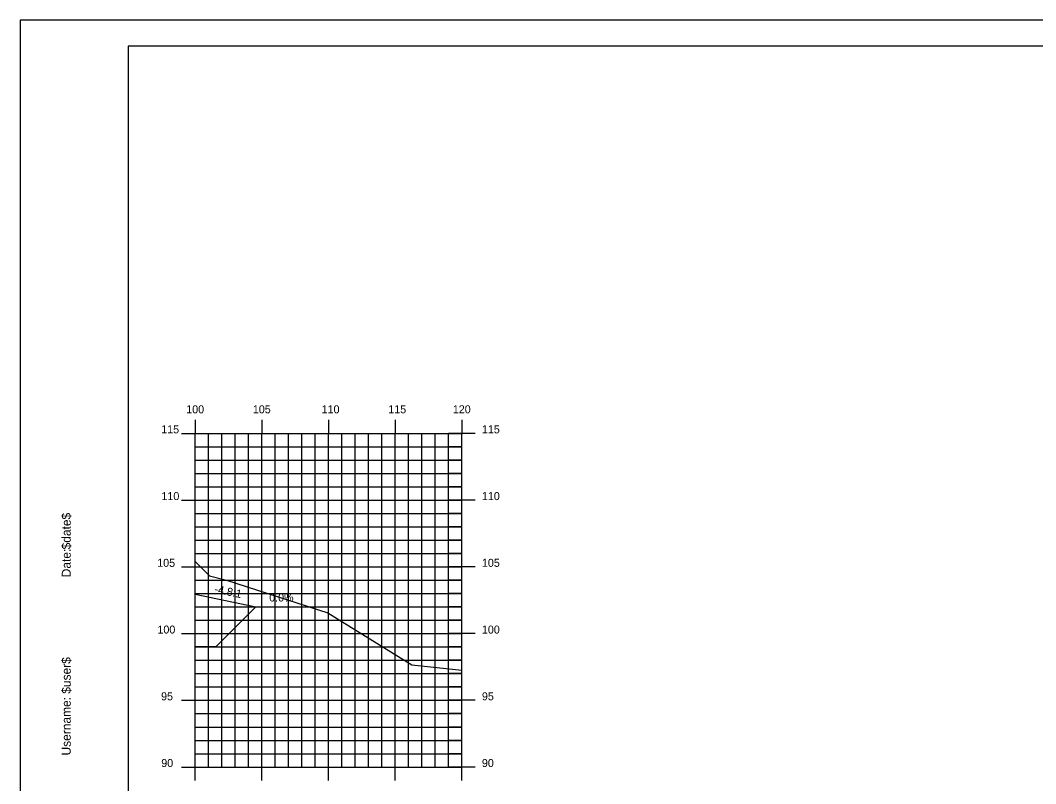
# Model space of a CAD drawing. Extents: x 850598 to 870284, y 366541 to 366651.
# Drawn here: x 858581 to 858657.1, y 366594 to 366651.2 of the extents above; entities that cross this region are included whole.
import ezdxf

# ---------------------------------------------------------------- set-up
doc = ezdxf.new("R2010")
doc.units = 0
for name, color, linetype in [('ANNOTATION', 7, 'Continuous'), ('BORDER', 7, 'Continuous'), ('D_Drainage_RipRap', 7, 'Continuous'), ('D_Roadway_Centerline', 7, 'Continuous'), ('D_Roadway_SlopeLines', 7, 'Continuous'), ('H_V ANNOTATION', 7, 'Continuous'), ('MAJOR', 7, 'Continuous'), ('MINOR', 7, 'Continuous'), ('PLOT BOUNDARY', 7, 'Continuous'), ('S_Roadway_Centerline', 7, 'Continuous')]:
    doc.layers.add(name, color=color, linetype=linetype)

msp = doc.modelspace()

# ---------------------------------------------------------------- linework, layer by layer
at = {"layer": 'BORDER'}
for p, q in [((858749.133, 366649.225), (858589.133, 366649.225)), ((858589.133, 366649.225), (858589.133, 366544.225))]:
    msp.add_line(p, q, dxfattribs=at)
at = {"layer": 'D_Drainage_RipRap'}
msp.add_lwpolyline([(858594.133, 366608.166), (858598.687, 366607.225), (858595.687, 366604.225), (858594.133, 366604.225)], close=True, dxfattribs=at)
at = {"layer": 'D_Roadway_Centerline'}
msp.add_lwpolyline([(858594.133, 366608.166), (858598.687, 366607.225), (858602.687, 366607.225)], dxfattribs=at)
at = {"layer": 'D_Roadway_SlopeLines'}
msp.add_lwpolyline([(858594.133, 366608.166), (858598.687, 366607.225)], dxfattribs=at)
at = {"layer": 'MAJOR'}
for p, q in [((858594.133, 366621.227), (858594.133, 366620.225)), ((858594.133, 366621.227), (858594.133, 366620.225)), ((858599.133, 366621.227), (858599.133, 366620.225)), ((858599.133, 366621.227), (858599.133, 366620.225)), ((858604.133, 366621.227), (858604.133, 366620.225)), ((858604.133, 366621.227), (858604.133, 366620.225)), ((858609.133, 366621.227), (858609.133, 366620.225)), ((858609.133, 366621.227), (858609.133, 366620.225)), ((858614.133, 366621.227), (858614.133, 366620.225)), ((858614.133, 366621.227), (858614.133, 366620.225)), ((858593.131, 366620.225), (858594.133, 366620.225)), ((858593.131, 366620.225), (858594.133, 366620.225)), ((858594.133, 366620.225), (858614.133, 366620.225)), ((858594.133, 366595.225), (858594.133, 366620.225)), ((858594.133, 366595.225), (858594.133, 366620.225)), ((858594.133, 366620.225), (858614.133, 366620.225)), ((858594.133, 366620.225), (858614.133, 366620.225)), ((858594.133, 366595.225), (858594.133, 366620.225)), ((858594.133, 366595.225), (858594.133, 366620.225)), ((858594.133, 366620.225), (858614.133, 366620.225)), ((858599.133, 366595.225), (858599.133, 366620.225)), ((858599.133, 366595.225), (858599.133, 366620.225)), ((858604.133, 366595.225), (858604.133, 366620.225)), ((858604.133, 366595.225), (858604.133, 366620.225)), ((858609.133, 366595.225), (858609.133, 366620.225)), ((858609.133, 366595.225), (858609.133, 366620.225)), ((858615.135, 366620.225), (858613.131, 366620.225)), ((858615.135, 366620.225), (858613.131, 366620.225)), ((858614.133, 366595.225), (858614.133, 366620.225)), ((858614.133, 366595.225), (858614.133, 366620.225)), ((858614.133, 366595.225), (858614.133, 366620.225)), ((858614.133, 366595.225), (858614.133, 366620.225)), ((858593.131, 366615.225), (858594.133, 366615.225)), ((858593.131, 366615.225), (858594.133, 366615.225)), ((858594.133, 366615.225), (858614.133, 366615.225)), ((858594.133, 366615.225), (858614.133, 366615.225)), ((858615.135, 366615.225), (858613.131, 366615.225)), ((858615.135, 366615.225), (858613.131, 366615.225)), ((858593.131, 366610.225), (858594.133, 366610.225)), ((858593.131, 366610.225), (858594.133, 366610.225)), ((858594.133, 366610.225), (858614.133, 366610.225)), ((858594.133, 366610.225), (858614.133, 366610.225)), ((858615.135, 366610.225), (858613.131, 366610.225)), ((858615.135, 366610.225), (858613.131, 366610.225)), ((858593.131, 366605.225), (858594.133, 366605.225)), ((858593.131, 366605.225), (858594.133, 366605.225)), ((858594.133, 366605.225), (858614.133, 366605.225)), ((858594.133, 366605.225), (858614.133, 366605.225)), ((858615.135, 366605.225), (858613.131, 366605.225)), ((858615.135, 366605.225), (858613.131, 366605.225)), ((858593.131, 366600.225), (858594.133, 366600.225)), ((858593.131, 366600.225), (858594.133, 366600.225)), ((858594.133, 366600.225), (858614.133, 366600.225)), ((858594.133, 366600.225), (858614.133, 366600.225)), ((858615.135, 366600.225), (858613.131, 366600.225)), ((858615.135, 366600.225), (858613.131, 366600.225)), ((858593.131, 366595.225), (858594.133, 366595.225)), ((858593.131, 366595.225), (858594.133, 366595.225)), ((858594.133, 366595.225), (858614.133, 366595.225)), ((858594.133, 366595.225), (858614.133, 366595.225)), ((858594.133, 366594.223), (858594.133, 366595.225)), ((858594.133, 366595.225), (858614.133, 366595.225)), ((858594.133, 366595.225), (858614.133, 366595.225)), ((858594.133, 366594.223), (858594.133, 366595.225)), ((858599.133, 366594.223), (858599.133, 366595.225)), ((858599.133, 366594.223), (858599.133, 366595.225)), ((858604.133, 366594.223), (858604.133, 366595.225)), ((858604.133, 366594.223), (858604.133, 366595.225)), ((858609.133, 366594.223), (858609.133, 366595.225)), ((858609.133, 366594.223), (858609.133, 366595.225)), ((858615.135, 366595.225), (858613.131, 366595.225)), ((858615.135, 366595.225), (858613.131, 366595.225)), ((858614.133, 366594.223), (858614.133, 366595.225)), ((858614.133, 366594.223), (858614.133, 366595.225))]:
    msp.add_line(p, q, dxfattribs=at)
at = {"layer": 'MINOR'}
for p, q in [((858595.133, 366595.225), (858595.133, 366620.225)), ((858595.133, 366595.225), (858595.133, 366620.225)), ((858596.133, 366595.225), (858596.133, 366620.225)), ((858596.133, 366595.225), (858596.133, 366620.225)), ((858597.133, 366595.225), (858597.133, 366620.225)), ((858597.133, 366595.225), (858597.133, 366620.225)), ((858598.133, 366595.225), (858598.133, 366620.225)), ((858598.133, 366595.225), (858598.133, 366620.225)), ((858600.133, 366595.225), (858600.133, 366620.225)), ((858600.133, 366595.225), (858600.133, 366620.225)), ((858601.133, 366595.225), (858601.133, 366620.225)), ((858601.133, 366595.225), (858601.133, 366620.225)), ((858602.133, 366595.225), (858602.133, 366620.225)), ((858602.133, 366595.225), (858602.133, 366620.225)), ((858603.133, 366595.225), (858603.133, 366620.225)), ((858603.133, 366595.225), (858603.133, 366620.225)), ((858605.133, 366595.225), (858605.133, 366620.225)), ((858605.133, 366595.225), (858605.133, 366620.225)), ((858606.133, 366595.225), (858606.133, 366620.225)), ((858606.133, 366595.225), (858606.133, 366620.225)), ((858607.133, 366595.225), (858607.133, 366620.225)), ((858607.133, 366595.225), (858607.133, 366620.225)), ((858608.133, 366595.225), (858608.133, 366620.225)), ((858608.133, 366595.225), (858608.133, 366620.225)), ((858610.133, 366595.225), (858610.133, 366620.225)), ((858610.133, 366595.225), (858610.133, 366620.225)), ((858611.133, 366595.225), (858611.133, 366620.225)), ((858611.133, 366595.225), (858611.133, 366620.225)), ((858612.133, 366595.225), (858612.133, 366620.225)), ((858612.133, 366595.225), (858612.133, 366620.225)), ((858613.133, 366595.225), (858613.133, 366620.225)), ((858613.133, 366595.225), (858613.133, 366620.225)), ((858594.133, 366619.225), (858614.133, 366619.225)), ((858594.133, 366619.225), (858595.135, 366619.225)), ((858594.133, 366619.225), (858614.133, 366619.225)), ((858594.133, 366619.225), (858595.135, 366619.225)), ((858614.133, 366619.225), (858613.131, 366619.225)), ((858614.133, 366619.225), (858613.131, 366619.225)), ((858594.133, 366618.225), (858614.133, 366618.225)), ((858594.133, 366618.225), (858595.135, 366618.225)), ((858594.133, 366618.225), (858614.133, 366618.225)), ((858594.133, 366618.225), (858595.135, 366618.225)), ((858614.133, 366618.225), (858613.131, 366618.225)), ((858614.133, 366618.225), (858613.131, 366618.225)), ((858594.133, 366617.225), (858614.133, 366617.225)), ((858594.133, 366617.225), (858595.135, 366617.225)), ((858594.133, 366617.225), (858614.133, 366617.225)), ((858594.133, 366617.225), (858595.135, 366617.225)), ((858614.133, 366617.225), (858613.131, 366617.225)), ((858614.133, 366617.225), (858613.131, 366617.225)), ((858594.133, 366616.225), (858614.133, 366616.225)), ((858594.133, 366616.225), (858595.135, 366616.225)), ((858594.133, 366616.225), (858614.133, 366616.225)), ((858594.133, 366616.225), (858595.135, 366616.225)), ((858614.133, 366616.225), (858613.131, 366616.225)), ((858614.133, 366616.225), (858613.131, 366616.225)), ((858594.133, 366614.225), (858614.133, 366614.225)), ((858594.133, 366614.225), (858595.135, 366614.225)), ((858594.133, 366614.225), (858614.133, 366614.225)), ((858594.133, 366614.225), (858595.135, 366614.225)), ((858614.133, 366614.225), (858613.131, 366614.225)), ((858614.133, 366614.225), (858613.131, 366614.225)), ((858594.133, 366613.225), (858614.133, 366613.225)), ((858594.133, 366613.225), (858595.135, 366613.225)), ((858594.133, 366613.225), (858614.133, 366613.225)), ((858594.133, 366613.225), (858595.135, 366613.225)), ((858614.133, 366613.225), (858613.131, 366613.225)), ((858614.133, 366613.225), (858613.131, 366613.225)), ((858594.133, 366612.225), (858614.133, 366612.225)), ((858594.133, 366612.225), (858595.135, 366612.225)), ((858594.133, 366612.225), (858614.133, 366612.225)), ((858594.133, 366612.225), (858595.135, 366612.225)), ((858614.133, 366612.225), (858613.131, 366612.225)), ((858614.133, 366612.225), (858613.131, 366612.225)), ((858594.133, 366611.225), (858614.133, 366611.225)), ((858594.133, 366611.225), (858595.135, 366611.225)), ((858594.133, 366611.225), (858614.133, 366611.225)), ((858594.133, 366611.225), (858595.135, 366611.225)), ((858614.133, 366611.225), (858613.131, 366611.225)), ((858614.133, 366611.225), (858613.131, 366611.225)), ((858594.133, 366609.225), (858614.133, 366609.225)), ((858594.133, 366609.225), (858595.135, 366609.225)), ((858594.133, 366609.225), (858614.133, 366609.225)), ((858594.133, 366609.225), (858595.135, 366609.225)), ((858614.133, 366609.225), (858613.131, 366609.225)), ((858614.133, 366609.225), (858613.131, 366609.225)), ((858594.133, 366608.225), (858614.133, 366608.225)), ((858594.133, 366608.225), (858595.135, 366608.225)), ((858594.133, 366608.225), (858614.133, 366608.225)), ((858594.133, 366608.225), (858595.135, 366608.225)), ((858614.133, 366608.225), (858613.131, 366608.225)), ((858614.133, 366608.225), (858613.131, 366608.225)), ((858594.133, 366607.225), (858614.133, 366607.225)), ((858594.133, 366607.225), (858595.135, 366607.225)), ((858594.133, 366607.225), (858614.133, 366607.225)), ((858594.133, 366607.225), (858595.135, 366607.225)), ((858614.133, 366607.225), (858613.131, 366607.225)), ((858614.133, 366607.225), (858613.131, 366607.225)), ((858594.133, 366606.225), (858614.133, 366606.225)), ((858594.133, 366606.225), (858595.135, 366606.225)), ((858594.133, 366606.225), (858614.133, 366606.225)), ((858594.133, 366606.225), (858595.135, 366606.225)), ((858614.133, 366606.225), (858613.131, 366606.225)), ((858614.133, 366606.225), (858613.131, 366606.225)), ((858594.133, 366604.225), (858614.133, 366604.225)), ((858594.133, 366604.225), (858595.135, 366604.225)), ((858594.133, 366604.225), (858614.133, 366604.225)), ((858594.133, 366604.225), (858595.135, 366604.225)), ((858614.133, 366604.225), (858613.131, 366604.225)), ((858614.133, 366604.225), (858613.131, 366604.225)), ((858594.133, 366603.225), (858614.133, 366603.225)), ((858594.133, 366603.225), (858595.135, 366603.225)), ((858594.133, 366603.225), (858614.133, 366603.225)), ((858594.133, 366603.225), (858595.135, 366603.225)), ((858614.133, 366603.225), (858613.131, 366603.225)), ((858614.133, 366603.225), (858613.131, 366603.225)), ((858594.133, 366602.225), (858614.133, 366602.225)), ((858594.133, 366602.225), (858595.135, 366602.225)), ((858594.133, 366602.225), (858614.133, 366602.225)), ((858594.133, 366602.225), (858595.135, 366602.225)), ((858614.133, 366602.225), (858613.131, 366602.225)), ((858614.133, 366602.225), (858613.131, 366602.225)), ((858594.133, 366601.225), (858614.133, 366601.225)), ((858594.133, 366601.225), (858595.135, 366601.225)), ((858594.133, 366601.225), (858614.133, 366601.225)), ((858594.133, 366601.225), (858595.135, 366601.225)), ((858614.133, 366601.225), (858613.131, 366601.225)), ((858614.133, 366601.225), (858613.131, 366601.225)), ((858594.133, 366599.225), (858614.133, 366599.225)), ((858594.133, 366599.225), (858595.135, 366599.225)), ((858594.133, 366599.225), (858614.133, 366599.225)), ((858594.133, 366599.225), (858595.135, 366599.225)), ((858614.133, 366599.225), (858613.131, 366599.225)), ((858614.133, 366599.225), (858613.131, 366599.225)), ((858594.133, 366598.225), (858614.133, 366598.225)), ((858594.133, 366598.225), (858595.135, 366598.225)), ((858594.133, 366598.225), (858614.133, 366598.225)), ((858594.133, 366598.225), (858595.135, 366598.225)), ((858614.133, 366598.225), (858613.131, 366598.225)), ((858614.133, 366598.225), (858613.131, 366598.225)), ((858594.133, 366597.225), (858614.133, 366597.225)), ((858594.133, 366597.225), (858595.135, 366597.225)), ((858594.133, 366597.225), (858614.133, 366597.225)), ((858594.133, 366597.225), (858595.135, 366597.225)), ((858614.133, 366597.225), (858613.131, 366597.225)), ((858614.133, 366597.225), (858613.131, 366597.225)), ((858594.133, 366596.225), (858614.133, 366596.225)), ((858594.133, 366596.225), (858595.135, 366596.225)), ((858594.133, 366596.225), (858614.133, 366596.225)), ((858594.133, 366596.225), (858595.135, 366596.225)), ((858614.133, 366596.225), (858613.131, 366596.225)), ((858614.133, 366596.225), (858613.131, 366596.225))]:
    msp.add_line(p, q, dxfattribs=at)
at = {"layer": 'PLOT BOUNDARY'}
msp.add_lwpolyline([(858581.039, 366541.166), (858751.039, 366541.166), (858751.039, 366651.166), (858581.039, 366651.166)], close=True, dxfattribs=at)
at = {"layer": 'S_Roadway_Centerline'}
msp.add_lwpolyline([(858594.133, 366610.63), (858595.207, 366609.549), (858596.495, 366609.214), (858604.094, 366606.774), (858610.389, 366602.872), (858614.133, 366602.481)], dxfattribs=at)

# ---------------------------------------------------------------- texts
at = {"layer": 'ANNOTATION'}
msp.add_text('-4.8:1', height=0.6, rotation=348.33513, dxfattribs=at).set_placement((858595.552, 366608.294))
msp.add_text('0.0%', height=0.6, dxfattribs=at).set_placement((858599.692, 366607.625))
at = {"layer": 'BORDER'}
for s, p in [('$date$', (858584.818, 366611.53)), ('Date:', (858584.818, 366609.442)), ('$user$', (858584.818, 366600.717)), ('Username:', (858584.818, 366596.093))]:
    msp.add_text(s, height=0.6696, rotation=90, dxfattribs=at).set_placement(p)
at = {"layer": 'H_V ANNOTATION'}
for s, p in [('100', (858593.474, 366621.725)), ('105', (858598.466, 366621.725)), ('110', (858603.624, 366621.725)), ('115', (858608.616, 366621.725)), ('120', (858613.453, 366621.725)), ('115', (858591.6, 366620.225)), ('115', (858615.633, 366620.225)), ('110', (858591.616, 366615.225)), ('110', (858615.633, 366615.225)), ('105', (858591.3, 366610.225)), ('105', (858615.633, 366610.225)), ('100', (858591.316, 366605.225)), ('100', (858615.633, 366605.225)), ('95', (858591.589, 366600.225)), ('95', (858615.633, 366600.225)), ('90', (858591.605, 366595.225)), ('90', (858615.633, 366595.225))]:
    msp.add_text(s, height=0.6, dxfattribs=at).set_placement(p)

doc.saveas('drawing.dxf')
